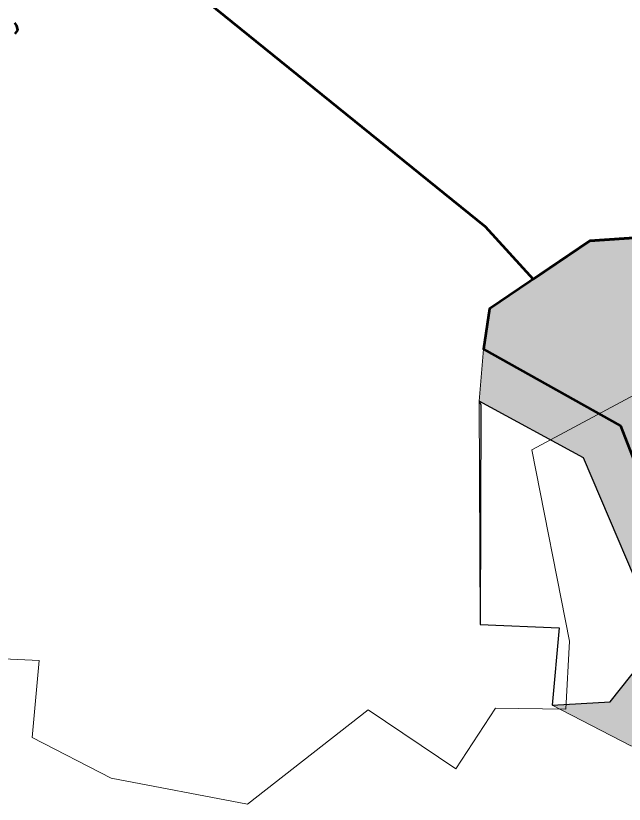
# Model space of a CAD drawing. Extents: x 553962 to 842807, y 8883888 to 9032388.
# Drawn here: x 813924 to 815539, y 9012551 to 9014642 of the extents above; entities that cross this region are included whole.
import ezdxf

# ---------------------------------------------------------------- set-up
doc = ezdxf.new("R2010")
doc.units = 0
doc.header["$LTSCALE"] = 200
doc.layers.add('1', color=7, linetype='Continuous', lineweight=13)

msp = doc.modelspace()

# ---------------------------------------------------------------- hatches: boundary and pattern name
at = {"layer": '1'}
for points in [[(815933.9, 9013951.1), (815731.6, 9013947.9), (815629.5, 9014057.4), (815447.5, 9014045.6), (815181.1, 9013865), (815165.5, 9013758.1), (815529.4, 9013554.5), (815578.5, 9013427.5), (815865.6, 9013521.4), (815916.2, 9013607.7)], [(815933.9, 9013951.1), (815731.6, 9013947.9), (815629.5, 9014057.4), (815447.5, 9014045.6), (815181.1, 9013865), (815165.5, 9013758.1), (815529.4, 9013554.5), (815578.5, 9013427.5), (815865.6, 9013521.4), (815916.2, 9013607.7)], [(815918.6, 9012636.8), (815556.7, 9012705.8), (815347.5, 9012813.3), (815501.8, 9012822.6), (815635.4, 9012990.8), (815430.4, 9013470.1), (815154, 9013619.8), (815165.5, 9013758.1), (815529.4, 9013554.5)]]:
    msp.add_hatch(color=256, dxfattribs=at).paths.add_polyline_path(points)

# ---------------------------------------------------------------- linework, layer by layer
at = {"layer": '1', "lineweight": 53}
for points in [[(814355.3, 9014863.7), (814351, 9014852), (814348, 9014841.8), (814348, 9014835.2), (814362.6, 9014817.7), (814388.9, 9014796.5), (814393.3, 9014789.9), (814396.9, 9014784.1), (814394.8, 9014773.1), (814394.8, 9014767.2), (814391.8, 9014752.6), (814380.9, 9014740.2), (814375, 9014734.4), (814367.9, 9014732.2), (815170.3, 9014083.6), (815297.3, 9013943.7)], [(814355.3, 9014863.7), (814351, 9014852), (814348, 9014841.8), (814348, 9014835.2), (814362.6, 9014817.7), (814388.9, 9014796.5), (814393.3, 9014789.9), (814396.9, 9014784.1), (814394.8, 9014773.1), (814394.8, 9014767.2), (814391.8, 9014752.6), (814380.9, 9014740.2), (814375, 9014734.4), (814367.9, 9014732.2), (815170.3, 9014083.6), (815297.3, 9013943.7)], [(813921.1, 9014624), (813926.2, 9014615.3), (813928.4, 9014604.3), (813921.8, 9014594.1)], [(813921.1, 9014624), (813926.2, 9014615.3), (813928.4, 9014604.3), (813921.8, 9014594.1)], [(815297.3, 9013943.7), (815447.5, 9014045.6), (815629.5, 9014057.4), (815731.6, 9013947.9), (815933.9, 9013951.1), (816732, 9013901.6)], [(815297.3, 9013943.7), (815447.5, 9014045.6), (815629.5, 9014057.4), (815731.6, 9013947.9), (815933.9, 9013951.1), (816732, 9013901.6)]]:
    msp.add_lwpolyline(points, dxfattribs=at)
at = {"layer": '1'}
for points in [[(815556.7, 9012705.8), (815347.5, 9012813.3), (815365.9, 9013018.4), (815156.3, 9013027.6), (815154, 9013619.8), (815165.5, 9013758.1), (815181.1, 9013865), (815297.3, 9013943.7), (815233.8, 9014013.7), (815170.3, 9014083.6), (814367.9, 9014732.2)], [(815565.8, 9013637), (815293.4, 9013490.9), (815393.5, 9012983.2), (815384.3, 9012803.5), (815197.7, 9012805.8), (815091.8, 9012644.5), (814859.2, 9012801.2), (814539, 9012550.9), (814177, 9012620), (813967.9, 9012727.5), (813986.3, 9012932.5), (813776.7, 9012941.8)]]:
    msp.add_lwpolyline(points, dxfattribs=at)
at = {"layer": '1', "lineweight": 53}
msp.add_lwpolyline([(815933.9, 9013951.1), (815731.6, 9013947.9), (815629.5, 9014057.4), (815447.5, 9014045.6), (815181.1, 9013865), (815165.5, 9013758.1), (815529.4, 9013554.5), (815578.5, 9013427.5), (815865.6, 9013521.4), (815916.2, 9013607.7)], close=True, dxfattribs=at)
msp.add_lwpolyline([(815933.9, 9013951.1), (815731.6, 9013947.9), (815629.5, 9014057.4), (815447.5, 9014045.6), (815181.1, 9013865), (815165.5, 9013758.1), (815529.4, 9013554.5), (815578.5, 9013427.5), (815865.6, 9013521.4), (815916.2, 9013607.7)], close=True, dxfattribs=at)
at = {"layer": '1'}
msp.add_lwpolyline([(815918.6, 9012636.8), (815556.7, 9012705.8), (815347.5, 9012813.3), (815501.8, 9012822.6), (815635.4, 9012990.8), (815430.4, 9013470.1), (815154, 9013619.8), (815165.5, 9013758.1), (815529.4, 9013554.5)], close=True, dxfattribs=at)
at = {"layer": '1', "lineweight": 25}
msp.add_lwpolyline([(815158.6, 9013610.6), (815156.3, 9013027.6), (815365.9, 9013018.4), (815347.5, 9012813.3), (815501.8, 9012822.6), (815635.4, 9012990.8), (815430.4, 9013470.1), (815154, 9013619.8)], close=True, dxfattribs=at)

doc.saveas('drawing.dxf')
